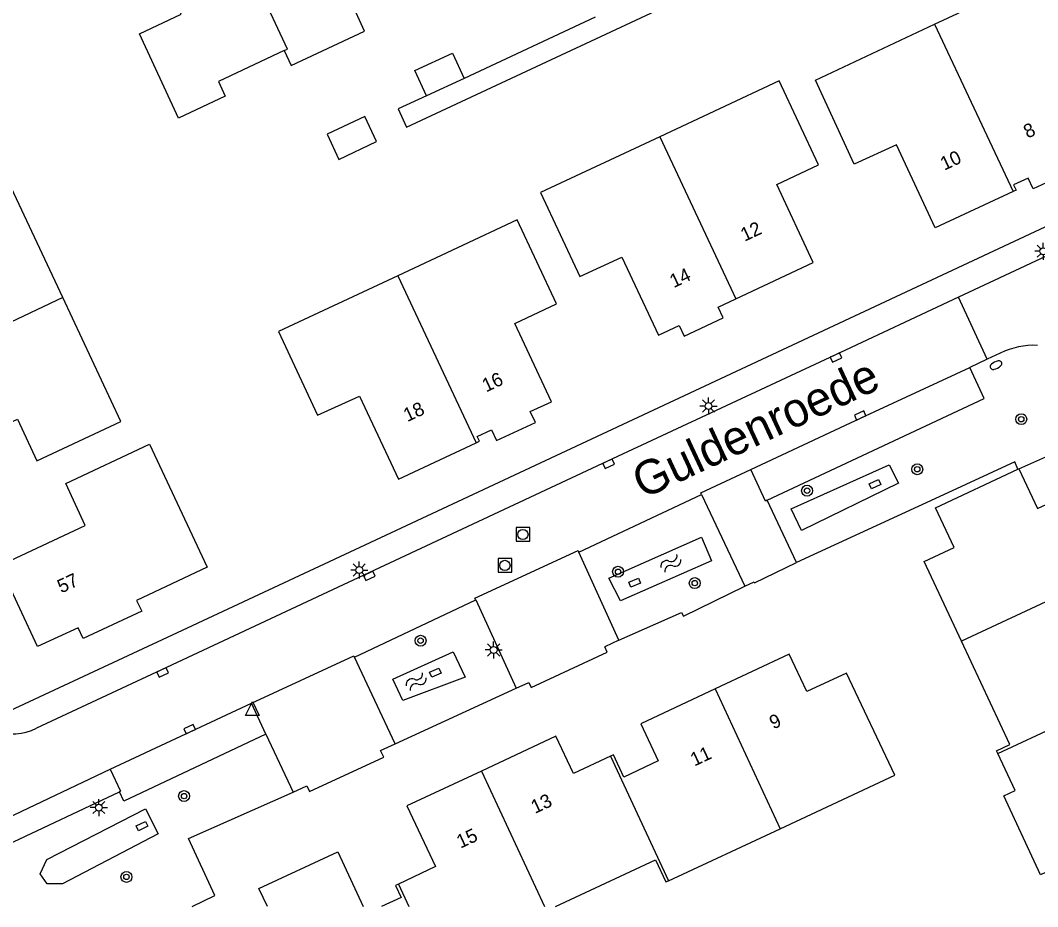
# Model space of a CAD drawing. Extents: x 136000 to 138005, y 398500 to 400500.
# Drawn here: x 137265.3 to 137339.7, y 398500 to 398564.7 of the extents above; entities that cross this region are included whole.
import ezdxf

# ---------------------------------------------------------------- set-up
doc = ezdxf.new("R2010")
doc.units = 0
for name, color, linetype in [('gg-afsc-erfafscheiding', 7, 'Continuous'), ('gg-afsc-hekwerk', 7, 'Continuous'), ('gg-anno-huisnummerreeks BGT', 7, 'Continuous'), ('gg-anno-openbare ruimte label', 7, 'Continuous'), ('gg-bbg-bijgebouw', 7, 'Continuous'), ('gg-bbg-hoofdgebouw', 7, 'Continuous'), ('gg-bbg-tussenscheiding', 7, 'Continuous'), ('gg-knt-verharding', 7, 'Continuous'), ('gg-knt-verharding nz', 7, 'Continuous'), ('gg-kntw-greppel-droge sloot', 7, 'Continuous'), ('gt-grn-groengrens', 7, 'Continuous'), ('gt-grn-vlakafsluiter', 7, 'Continuous'), ('gt-symb-boom', 7, 'Continuous'), ('gt-symb-brandkraan', 7, 'Continuous'), ('gt-symb-kolk', 7, 'Continuous'), ('gt-symb-kolk center center', 7, 'Continuous'), ('gt-symb-lichtmast', 7, 'Continuous'), ('gt-symb-rioolschacht', 7, 'Continuous'), ('gt-symb-waterafsluiter', 7, 'Continuous'), ('gt-symb-watersymbool', 7, 'Continuous')]:
    doc.layers.add(name, color=color, linetype=linetype)

# ---------------------------------------------------------------- blocks, each defined once
blk = doc.blocks.new('gt0-BR')
at = {"layer": 'gt-symb-brandkraan'}
for centre, radius, start, end in [((-0.244, 0), 0.206, 107.56694, 252.43307), ((0.599, -2.664), 3, 106.89205, 107.56694), ((0, -0.691), 0.938, 73.10799, 106.89205), ((-0.599, -2.664), 3, 72.43309, 73.10799), ((0.244, 0), 0.206, 287.56695, 72.43309), ((0.599, 2.664), 3, 252.43307, 253.10797), ((0, 0.691), 0.938, 253.10797, 286.89206), ((-0.599, 2.664), 3, 286.89206, 287.56695)]:
    blk.add_arc(centre, radius, start, end, dxfattribs=at)
blk = doc.blocks.new('gt0-BOOM')
at = {"layer": 'gt-symb-boom'}
for radius in [0.4, 0.2]:
    blk.add_circle((0, 0), radius, dxfattribs=at)
blk = doc.blocks.new('gt0-LMAST')
at = {"layer": 'gt-symb-lichtmast'}
for p, q in [((-0.182, 0.173), (-0.447, 0.438)), ((-0.005, 0.246), (-0.005, 0.621)), ((0.172, 0.173), (0.437, 0.438)), ((-0.255, -0.004), (-0.63, -0.004)), ((-0.182, -0.181), (-0.447, -0.446)), ((-0.005, -0.254), (-0.005, -0.629)), ((0.437, -0.446), (0.172, -0.181)), ((0.245, -0.004), (0.62, -0.004))]:
    blk.add_line(p, q, dxfattribs=at)
blk.add_circle((-0.005, -0.004), 0.25, dxfattribs=at)
blk = doc.blocks.new('gt0-KOLKCC')
at = {"layer": 'gt-symb-kolk center center'}
blk.add_lwpolyline([(-0.375, 0.2), (0.375, 0.2), (0.375, -0.2), (-0.375, -0.2)], close=True, dxfattribs=at)
blk = doc.blocks.new('gt0-WA')
at = {"layer": 'gt-symb-watersymbool'}
for centre, start, end in [((-0.323, 0.022), 28.07249, 151.92751), ((0.427, 0.422), 208.07248, 331.92751), ((-0.323, -0.428), 28.07249, 151.92751), ((0.427, -0.028), 208.07248, 331.92751)]:
    blk.add_arc(centre, 0.425, start, end, dxfattribs=at)
blk = doc.blocks.new('gt0-KOLK')
at = {"layer": 'gt-symb-kolk'}
blk.add_lwpolyline([(0, 0), (0.375, 0), (0.375, 0.4), (-0.375, 0.4), (-0.375, 0), (0, 0)], dxfattribs=at)
blk = doc.blocks.new('gt0-RS')
at = {"layer": 'gt-symb-rioolschacht'}
blk.add_lwpolyline([(-0.5, -0.5), (0.5, -0.5), (0.5, 0.5), (-0.5, 0.5)], close=True, dxfattribs=at)
blk.add_circle((0, 0), 0.375, dxfattribs=at)
blk = doc.blocks.new('gt0-WAFSL')
at = {"layer": 'gt-symb-waterafsluiter'}
for p, q in [((-0.5, -0.333), (0, 0.667)), ((0, 0.667), (0.5, -0.333)), ((0.5, -0.333), (-0.5, -0.333))]:
    blk.add_line(p, q, dxfattribs=at)

msp = doc.modelspace()

# ---------------------------------------------------------------- linework, layer by layer
at = {"layer": 'gg-afsc-erfafscheiding'}
for p, q in [((137307.327, 398564.974), (137297.742, 398560.498)), ((137276.441, 398519.859), (137290.159, 398526.271))]:
    msp.add_line(p, q, dxfattribs=at)
for points in [[(137294.994, 398559.231), (137292.917, 398558.273), (137293.525, 398556.955), (137318.342, 398568.548), (137317.722, 398569.884), (137323.488, 398572.553), (137315.298, 398590.039)], [(137338.225, 398531.962), (137337.997, 398532.504), (137332.457, 398529.935)]]:
    msp.add_lwpolyline(points, dxfattribs=at)
at = {"layer": 'gg-afsc-hekwerk'}
msp.add_line((137332.457, 398529.935), (137322.047, 398525.136), dxfattribs=at)
at = {"layer": 'gg-bbg-bijgebouw'}
for p, q in [((137296.89, 398562.351), (137297.742, 398560.498)), ((137297.742, 398560.498), (137294.994, 398559.231))]:
    msp.add_line(p, q, dxfattribs=at)
for points in [[(137294.994, 398559.231), (137294.139, 398561.087), (137296.89, 398562.351)], [(137291.351, 398555.886), (137290.48, 398557.728), (137287.729, 398556.426), (137288.601, 398554.582), (137291.351, 398555.886)]]:
    msp.add_lwpolyline(points, dxfattribs=at)
at = {"layer": 'gg-bbg-hoofdgebouw'}
for p, q in [((137338.225, 398531.962), (137338.295, 398531.995)), ((137312.694, 398501.895), (137320.846, 398505.694))]:
    msp.add_line(p, q, dxfattribs=at)
for points in [[(137284.594, 398562.536), (137279.783, 398560.276), (137280.287, 398559.209), (137276.878, 398557.614), (137274.011, 398563.764), (137277.06, 398565.193), (137274.94, 398569.722), (137280.1, 398572.134), (137280.007, 398572.333), (137280.249, 398572.446)], [(137332.136, 398564.458), (137340.855, 398568.547), (137343.717, 398562.419), (137340.678, 398560.989), (137343.349, 398555.26), (137341.811, 398554.549), (137342.179, 398553.76), (137339.338, 398552.432), (137338.974, 398553.218), (137337.904, 398552.72), (137338.082, 398552.339), (137337.863, 398552.237)], [(137284.594, 398562.536), (137285.103, 398561.449), (137290.474, 398563.964), (137289.456, 398566.138)], [(137337.863, 398552.237), (137332.177, 398549.591), (137329.337, 398555.658), (137326.26, 398554.253), (137323.417, 398560.369), (137332.136, 398564.458)], [(137317.6, 398544.401), (137323.266, 398547.057), (137320.596, 398552.746), (137323.654, 398554.194), (137320.768, 398560.33), (137312.05, 398556.248)], [(137312.05, 398556.248), (137303.331, 398552.165), (137306.203, 398546.043), (137309.264, 398547.446), (137311.942, 398541.749), (137313.462, 398542.464), (137313.832, 398541.675), (137316.674, 398543.006), (137316.305, 398543.794), (137317.6, 398544.401)], [(137268.419, 398544.492), (137264.482, 398552.897), (137258.351, 398550.007), (137259.773, 398546.962), (137253.702, 398544.122), (137256.217, 398538.774)], [(137298.625, 398533.88), (137298.871, 398533.995), (137298.704, 398534.352), (137299.743, 398534.84), (137300.112, 398534.055), (137302.953, 398535.379), (137302.585, 398536.168), (137304.121, 398536.888), (137301.452, 398542.608), (137304.487, 398544.047), (137301.628, 398550.169), (137292.902, 398546.095)], [(137292.902, 398546.095), (137284.176, 398542.02), (137287.028, 398535.909), (137290.103, 398537.285), (137292.947, 398531.226), (137298.625, 398533.88)], [(137256.217, 398538.774), (137256.481, 398538.212), (137256.839, 398538.38), (137257.321, 398537.319), (137256.534, 398536.955), (137257.872, 398534.111), (137258.659, 398534.482), (137259.366, 398532.959), (137265.096, 398535.611), (137266.525, 398532.571), (137272.662, 398535.437), (137268.419, 398544.492)], [(137266.554, 398519.007), (137263.796, 398524.921), (137270.047, 398527.853), (137268.626, 398530.907), (137274.762, 398533.786), (137278.955, 398524.79), (137273.812, 398522.367), (137274.181, 398521.595), (137269.911, 398519.582), (137269.535, 398520.378), (137266.554, 398519.007)], [(137334.095, 398519.403), (137331.372, 398525.221), (137333.55, 398526.238), (137332.187, 398529.141), (137338.225, 398531.962)], [(137338.295, 398531.995), (137339.654, 398529.087), (137342.372, 398530.357), (137342.605, 398529.859), (137342.904, 398529.998), (137345.399, 398524.673), (137345.1, 398524.533)], [(137336.754, 398511.197), (137336.664, 398511.39), (137337.636, 398511.836), (137334.095, 398519.403)], [(137320.846, 398505.694), (137329.216, 398509.594), (137325.701, 398517.065), (137322.786, 398515.722), (137321.509, 398518.446), (137316.088, 398515.907)], [(137316.088, 398515.907), (137310.666, 398513.367), (137311.939, 398510.65), (137309.412, 398509.467), (137308.653, 398511.088), (137308.454, 398510.995)], [(137345.994, 398515.504), (137346.08, 398515.319), (137344.296, 398514.484), (137345.479, 398511.957), (137349.591, 398513.883), (137349.497, 398514.082), (137349.887, 398514.264), (137352.777, 398508.092), (137352.403, 398507.923), (137352.306, 398508.118), (137349.512, 398506.821), (137349.862, 398506.069), (137346.461, 398504.483), (137346.095, 398505.217), (137342.451, 398503.535), (137342.544, 398503.336), (137342.155, 398503.153), (137342.061, 398503.352), (137339.879, 398502.33), (137337.18, 398508.09), (137338.023, 398508.477), (137336.754, 398511.197)], [(137308.454, 398510.995), (137305.746, 398509.726), (137304.446, 398512.445), (137299.005, 398509.907)], [(137299.005, 398509.907), (137293.564, 398507.369), (137295.661, 398502.926), (137292.943, 398501.644)], [(137283.374, 398500), (137282.752, 398501.33), (137288.524, 398504.007), (137290.379, 398500)], [(137304.425, 398500), (137311.735, 398503.424), (137312.491, 398501.801), (137312.694, 398501.895)], [(137292.943, 398501.644), (137292.74, 398501.548), (137293.149, 398500.68), (137291.708, 398500)]]:
    msp.add_lwpolyline(points, dxfattribs=at)
at = {"layer": 'gg-bbg-tussenscheiding'}
for p, q in [((137332.136, 398564.458), (137337.863, 398552.237)), ((137312.05, 398556.248), (137317.6, 398544.401)), ((137292.902, 398546.095), (137298.625, 398533.88)), ((137268.419, 398544.492), (137256.217, 398538.774)), ((137345.1, 398524.533), (137334.095, 398519.403)), ((137316.088, 398515.907), (137320.846, 398505.694)), ((137336.754, 398511.197), (137345.994, 398515.504)), ((137308.454, 398510.995), (137312.694, 398501.895)), ((137299.005, 398509.907), (137303.621, 398500)), ((137292.943, 398501.644), (137293.709, 398500))]:
    msp.add_line(p, q, dxfattribs=at)
msp.add_lwpolyline([(137284.594, 398562.536), (137284.84, 398562.651), (137280.249, 398572.446)], dxfattribs=at)
at = {"layer": 'gg-knt-verharding'}
for p, q in [((137290.159, 398526.271), (137372.004, 398564.522)), ((137335.985, 398539.989), (137333.869, 398544.526)), ((137335.985, 398539.989), (137334.702, 398539.378)), ((137336.921, 398540.435), (137335.985, 398539.989)), ((137306.121, 398525.901), (137315.09, 398530.119)), ((137315.09, 398530.119), (137318.262, 398523.403)), ((137322.047, 398525.136), (137319.905, 398529.695)), ((137309.062, 398519.461), (137306.121, 398525.901)), ((137318.974, 398523.668), (137322.047, 398525.136)), ((137318.262, 398523.403), (137318.95, 398523.72)), ((137318.95, 398523.72), (137318.974, 398523.668)), ((137289.727, 398518.223), (137298.601, 398522.413)), ((137298.601, 398522.413), (137301.56, 398515.961)), ((137309.062, 398519.461), (137308.027, 398518.983)), ((137302.64, 398516.013), (137308.205, 398518.597)), ((137308.205, 398518.597), (137308.027, 398518.983)), ((137292.696, 398511.905), (137289.727, 398518.223)), ((137301.56, 398515.961), (137302.467, 398516.384)), ((137302.467, 398516.384), (137302.64, 398516.013)), ((137283.26, 398512.604), (137285.245, 398508.353)), ((137291.644, 398511.403), (137292.696, 398511.905)), ((137291.867, 398510.927), (137291.644, 398511.403)), ((137286.45, 398508.4), (137291.867, 398510.927)), ((137264.404, 398506.487), (137271.879, 398510.04)), ((137285.245, 398508.353), (137286.248, 398508.827)), ((137286.248, 398508.827), (137286.45, 398508.4)), ((137264.409, 398504.533), (137272.558, 398508.396))]:
    msp.add_line(p, q, dxfattribs=at)
for points in [[(137350.067, 398552.09), (137341.746, 398548.191), (137333.869, 398544.526)], [(137333.869, 398544.526), (137324.85, 398540.295), (137308.224, 398532.539), (137275.63, 398517.29), (137266.481, 398513.036)], [(137319.905, 398529.695), (137335.766, 398537.113), (137334.702, 398539.378)], [(137263.018, 398515.777), (137263.828, 398513.986), (137276.441, 398519.859)], [(137283.26, 398512.604), (137272.882, 398507.713), (137272.558, 398508.396)]]:
    msp.add_lwpolyline(points, dxfattribs=at)
for centre, radius, start, end in [((137339.46, 398535.104), 5.905, 88.01546, 115.46272), ((137264.759, 398516.439), 3.814, 202.6209, 296.84534)]:
    msp.add_arc(centre, radius, start, end, dxfattribs=at)
at = {"layer": 'gg-knt-verharding nz'}
for p in [(137271.879, 398510.04), (137283.26, 398512.604)]:
    msp.add_line(p, (137282.212, 398514.859), dxfattribs=at)
for points in [[(137318.697, 398531.932), (137326.776, 398535.709), (137334.702, 398539.378)], [(137315.09, 398530.119), (137315.041, 398530.223), (137318.697, 398531.932)], [(137319.905, 398529.695), (137319.772, 398529.633), (137318.697, 398531.932)], [(137298.601, 398522.413), (137298.539, 398522.548), (137306.071, 398526.013), (137306.121, 398525.901)], [(137282.212, 398514.859), (137289.678, 398518.326), (137289.727, 398518.223)], [(137271.879, 398510.04), (137272.64, 398508.435), (137272.558, 398508.396)]]:
    msp.add_lwpolyline(points, dxfattribs=at)
at = {"layer": 'gg-kntw-greppel-droge sloot'}
for points in [[(137328.811, 398532.284), (137329.5, 398530.933), (137322.393, 398527.47), (137321.659, 398529.07), (137328.811, 398532.284)], [(137315.092, 398526.992), (137315.815, 398525.274), (137309.184, 398522.33), (137308.333, 398524.004), (137315.092, 398526.992)], [(137296.935, 398518.615), (137297.825, 398516.773), (137293.26, 398515.059), (137292.543, 398516.607), (137296.935, 398518.615)], [(137268.384, 398501.666), (137267.266, 398501.655), (137266.763, 398502.397), (137267.255, 398503.447), (137274.466, 398507.139), (137275.384, 398505.33), (137268.384, 398501.666)]]:
    msp.add_lwpolyline(points, dxfattribs=at)
at = {"layer": 'gt-grn-groengrens'}
msp.add_line((137292.696, 398511.905), (137301.56, 398515.961), dxfattribs=at)
for points in [[(137309.062, 398519.461), (137313.634, 398521.499), (137313.777, 398521.221), (137318.262, 398523.403)], [(137277.871, 398500), (137279.528, 398500.818), (137277.597, 398504.98), (137285.245, 398508.353)]]:
    msp.add_lwpolyline(points, dxfattribs=at)
at = {"layer": 'gt-grn-vlakafsluiter'}
msp.add_line((137338.295, 398531.995), (137342.898, 398534.045), dxfattribs=at)

# ---------------------------------------------------------------- block references
at = {"layer": 'gt-symb-boom'}
for p in [(137338.465, 398535.611), (137330.863, 398531.955), (137322.813, 398530.389), (137308.999, 398524.466), (137314.603, 398523.634), (137294.562, 398519.427), (137277.279, 398508.076), (137273.068, 398502.172)]:
    msp.add_blockref('gt0-BOOM', p, dxfattribs=at)
at = {"layer": 'gt-symb-brandkraan', "rotation": -152.87123394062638}
msp.add_blockref('gt0-BR', (137336.622, 398539.564), dxfattribs=at)
at = {"layer": 'gt-symb-kolk'}
for p, rotation in [((137324.85, 398540.295), -154.98700671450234), ((137326.776, 398535.709), 24.836014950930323), ((137308.224, 398532.539), -154.90754226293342), ((137290.73, 398524.348), -154.95092938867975), ((137275.63, 398517.29), -155.05915764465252), ((137277.762, 398512.792), 24.915486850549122)]:
    msp.add_blockref('gt0-KOLK', p, dxfattribs=dict(at, rotation=rotation))
at = {"layer": 'gt-symb-kolk center center'}
for p, rotation in [((137327.771, 398530.872), 25.218734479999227), ((137310.211, 398523.663), -157.69360351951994), ((137295.647, 398517.096), -155.7056526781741), ((137274.199, 398505.885), 26.204137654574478)]:
    msp.add_blockref('gt0-KOLKCC', p, dxfattribs=dict(at, rotation=rotation))
at = {"layer": 'gt-symb-lichtmast'}
for p in [(137340.081, 398547.883), (137315.613, 398536.577), (137290.087, 398524.594), (137299.91, 398518.754), (137271.054, 398507.239)]:
    msp.add_blockref('gt0-LMAST', p, dxfattribs=at)
at = {"layer": 'gt-symb-rioolschacht'}
for p in [(137302.044, 398527.189), (137300.728, 398524.928)]:
    msp.add_blockref('gt0-RS', p, dxfattribs=at)
at = {"layer": 'gt-symb-waterafsluiter'}
msp.add_blockref('gt0-WAFSL', (137282.273, 398514.308), dxfattribs=at)
at = {"layer": 'gt-symb-watersymbool', "rotation": 38.58825564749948}
for p in [(137312.813, 398525.044), (137294.206, 398516.402)]:
    msp.add_blockref('gt0-WA', p, dxfattribs=at)

# ---------------------------------------------------------------- texts
at = {"layer": 'gg-anno-huisnummerreeks BGT'}
for s, rotation, p in [('8', 25.1, (137338.925, 398556.102)), ('10', 25, (137332.839, 398553.76)), ('12', 25.1, (137318.243, 398548.568)), ('14', 25.1, (137313.065, 398545.18)), ('16', 25, (137299.35, 398537.562)), ('18', 25.1, (137293.6, 398535.394)), ('57', 25, (137268.307, 398522.874)), ('9', 25.1, (137320.35, 398512.934)), ('11', 25.1, (137314.577, 398510.23)), ('13', 25, (137302.923, 398506.769)), ('15', 25, (137297.482, 398504.231))]:
    msp.add_text(s, height=1, rotation=rotation, dxfattribs=at).set_placement(p)
at = {"layer": 'gg-anno-openbare ruimte label'}
msp.add_text('Guldenroede', height=2.5, rotation=25, dxfattribs=at).set_placement((137310.806, 398529.754))

doc.saveas('drawing.dxf')
